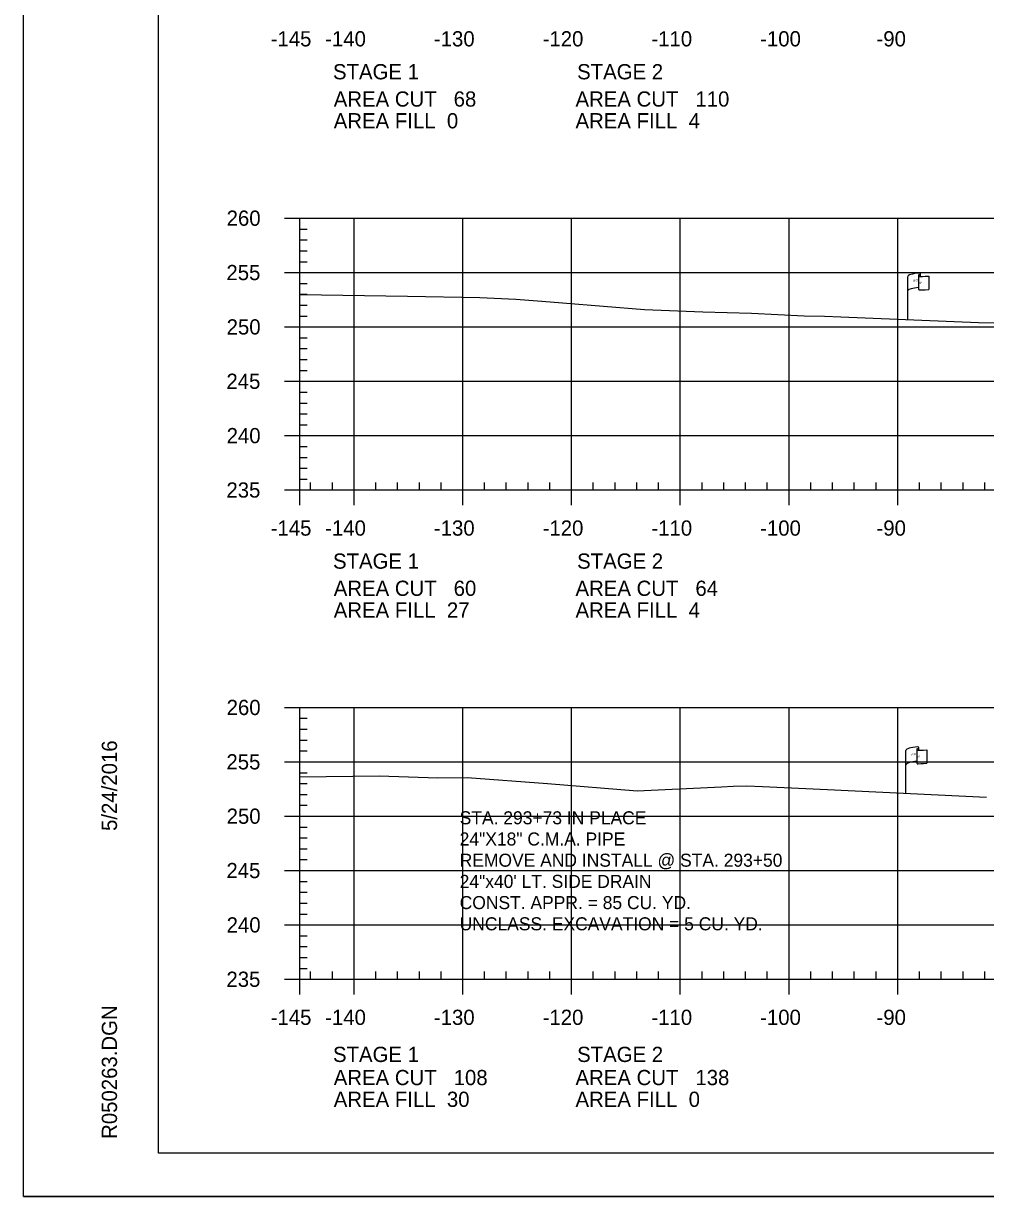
# Model space of a CAD drawing. Extents: x 1365647 to 1367999, y 387113 to 400173.
# Drawn here: x 1365723.7 to 1365812.2, y 396759.6 to 396867.5 of the extents above; entities that cross this region are included whole.
import ezdxf

# ---------------------------------------------------------------- set-up
doc = ezdxf.new("R2010")
doc.units = 0
for name, color, linetype in [('E_Existing ROW', 7, 'Continuous'), ('R_Axis', 7, 'Continuous'), ('R_Axis Annot', 7, 'Continuous'), ('R_Border', 7, 'Continuous'), ('R_Draft', 7, 'Continuous'), ('R_Exist Surface', 7, 'Continuous'), ('R_Grid', 7, 'Continuous'), ('R_No Plot', 7, 'Continuous')]:
    doc.layers.add(name, color=color, linetype=linetype)

msp = doc.modelspace()

# ---------------------------------------------------------------- linework, layer by layer
at = {"layer": 'E_Existing ROW'}
for p, q in [((1365805, 396840.26), (1365805, 396844.21)), ((1365806, 396844.31), (1365806, 396844.29)), ((1365806, 396844.29), (1365806, 396843.07)), ((1365806.16, 396844.46), (1365806.16, 396844.22)), ((1365806.93, 396844.27), (1365806.93, 396843.03)), ((1365804.84, 396796.69), (1365804.84, 396800.64)), ((1365805.84, 396800.73), (1365805.84, 396800.72)), ((1365805.84, 396800.72), (1365805.84, 396799.49)), ((1365806, 396800.89), (1365806, 396800.65)), ((1365806.77, 396800.69), (1365806.77, 396799.45))]:
    msp.add_line(p, q, dxfattribs=at)
for centre, radius, start, end in [((1365806.07, 396844.31), 0.078, 88.6458, 274.2828), ((1365806.09, 396844.46), 0.0783, 263.0712, 93.9564), ((1365806.08, 396843.07), 0.0783, 180, 273.9564), ((1365805.91, 396800.73), 0.078, 88.6458, 274.2828), ((1365805.93, 396800.89), 0.0783, 263.0712, 93.9564), ((1365805.91, 396799.49), 0.0783, 180, 273.9564)]:
    msp.add_arc(centre, radius, start, end, dxfattribs=at)
for centre, major_axis, ratio, start_param, end_param in [((1365806.58, 396844.26), (-1.58, -0.04), 0.19887, 5.030368, 6.283185), ((1365807.29, 396844.37), (-1.23, -0.13), 0.052933, 0.159456, 1.268315), ((1365806.58, 396842.94), (-1.58, -0.04), 0.19887, 5.083035, 6.194897), ((1365807.29, 396843.13), (-1.23, -0.13), 0.052933, 0.159456, 1.268315), ((1365806.42, 396800.68), (-1.58, -0.04), 0.19887, 5.030368, 6.283185), ((1365807.13, 396800.8), (-1.23, -0.13), 0.052933, 0.159456, 1.268315), ((1365806.42, 396799.36), (-1.58, -0.04), 0.19887, 5.083035, 6.194897), ((1365807.13, 396799.56), (-1.23, -0.13), 0.052933, 0.159456, 1.268315)]:
    msp.add_ellipse(centre, major_axis=major_axis, ratio=ratio, start_param=start_param, end_param=end_param, dxfattribs=at)
at = {"layer": 'R_Axis'}
for p, q in [((1365747.69, 396849.59), (1365749.09, 396849.59)), ((1365749.09, 396824.59), (1365749.09, 396849.59)), ((1365749.09, 396848.59), (1365749.79, 396848.59)), ((1365749.09, 396847.59), (1365749.79, 396847.59)), ((1365749.09, 396846.59), (1365749.79, 396846.59)), ((1365749.09, 396845.59), (1365749.79, 396845.59)), ((1365747.69, 396844.59), (1365749.09, 396844.59)), ((1365749.09, 396843.59), (1365749.79, 396843.59)), ((1365749.09, 396842.59), (1365749.79, 396842.59)), ((1365749.09, 396841.59), (1365749.79, 396841.59)), ((1365749.09, 396840.59), (1365749.79, 396840.59)), ((1365747.69, 396839.59), (1365749.09, 396839.59)), ((1365749.09, 396838.59), (1365749.79, 396838.59)), ((1365749.09, 396837.59), (1365749.79, 396837.59)), ((1365749.09, 396836.59), (1365749.79, 396836.59)), ((1365749.09, 396835.59), (1365749.79, 396835.59)), ((1365747.69, 396834.59), (1365749.09, 396834.59)), ((1365749.09, 396833.59), (1365749.79, 396833.59)), ((1365749.09, 396832.59), (1365749.79, 396832.59)), ((1365749.09, 396831.59), (1365749.79, 396831.59)), ((1365749.09, 396830.59), (1365749.79, 396830.59)), ((1365747.69, 396829.59), (1365749.09, 396829.59)), ((1365749.09, 396828.59), (1365749.79, 396828.59)), ((1365749.09, 396827.59), (1365749.79, 396827.59)), ((1365749.09, 396826.59), (1365749.79, 396826.59)), ((1365749.09, 396825.59), (1365749.79, 396825.59)), ((1365747.69, 396824.59), (1365749.09, 396824.59)), ((1365749.09, 396824.59), (1365749.09, 396825.29)), ((1365749.09, 396824.59), (1366039.09, 396824.59)), ((1365749.09, 396823.19), (1365749.09, 396824.59)), ((1365750.09, 396824.59), (1365750.09, 396825.29)), ((1365752.09, 396824.59), (1365752.09, 396825.29)), ((1365754.09, 396823.19), (1365754.09, 396824.59)), ((1365756.09, 396824.59), (1365756.09, 396825.29)), ((1365758.09, 396824.59), (1365758.09, 396825.29)), ((1365760.09, 396824.59), (1365760.09, 396825.29)), ((1365762.09, 396824.59), (1365762.09, 396825.29)), ((1365764.09, 396823.19), (1365764.09, 396824.59)), ((1365766.09, 396824.59), (1365766.09, 396825.29)), ((1365768.09, 396824.59), (1365768.09, 396825.29)), ((1365770.09, 396824.59), (1365770.09, 396825.29)), ((1365772.09, 396824.59), (1365772.09, 396825.29)), ((1365774.09, 396823.19), (1365774.09, 396824.59)), ((1365776.09, 396824.59), (1365776.09, 396825.29)), ((1365778.09, 396824.59), (1365778.09, 396825.29)), ((1365780.09, 396824.59), (1365780.09, 396825.29)), ((1365782.09, 396824.59), (1365782.09, 396825.29)), ((1365784.09, 396823.19), (1365784.09, 396824.59)), ((1365786.09, 396824.59), (1365786.09, 396825.29)), ((1365788.09, 396824.59), (1365788.09, 396825.29)), ((1365790.09, 396824.59), (1365790.09, 396825.29)), ((1365792.09, 396824.59), (1365792.09, 396825.29)), ((1365794.09, 396823.19), (1365794.09, 396824.59)), ((1365796.09, 396824.59), (1365796.09, 396825.29)), ((1365798.09, 396824.59), (1365798.09, 396825.29)), ((1365800.09, 396824.59), (1365800.09, 396825.29)), ((1365802.09, 396824.59), (1365802.09, 396825.29)), ((1365804.09, 396823.19), (1365804.09, 396824.59)), ((1365806.09, 396824.59), (1365806.09, 396825.29)), ((1365808.09, 396824.59), (1365808.09, 396825.29)), ((1365810.09, 396824.59), (1365810.09, 396825.29)), ((1365812.09, 396824.59), (1365812.09, 396825.29)), ((1365747.69, 396804.59), (1365749.09, 396804.59)), ((1365749.09, 396779.59), (1365749.09, 396804.59)), ((1365749.09, 396803.59), (1365749.79, 396803.59)), ((1365749.09, 396802.59), (1365749.79, 396802.59)), ((1365749.09, 396801.59), (1365749.79, 396801.59)), ((1365749.09, 396800.59), (1365749.79, 396800.59)), ((1365747.69, 396799.59), (1365749.09, 396799.59)), ((1365749.09, 396798.59), (1365749.79, 396798.59)), ((1365749.09, 396797.59), (1365749.79, 396797.59)), ((1365749.09, 396796.59), (1365749.79, 396796.59)), ((1365749.09, 396795.59), (1365749.79, 396795.59)), ((1365747.69, 396794.59), (1365749.09, 396794.59)), ((1365749.09, 396793.59), (1365749.79, 396793.59)), ((1365749.09, 396792.59), (1365749.79, 396792.59)), ((1365749.09, 396791.59), (1365749.79, 396791.59)), ((1365749.09, 396790.59), (1365749.79, 396790.59)), ((1365747.69, 396789.59), (1365749.09, 396789.59)), ((1365749.09, 396788.59), (1365749.79, 396788.59)), ((1365749.09, 396787.59), (1365749.79, 396787.59)), ((1365749.09, 396786.59), (1365749.79, 396786.59)), ((1365749.09, 396785.59), (1365749.79, 396785.59)), ((1365747.69, 396784.59), (1365749.09, 396784.59)), ((1365749.09, 396783.59), (1365749.79, 396783.59)), ((1365749.09, 396782.59), (1365749.79, 396782.59)), ((1365749.09, 396781.59), (1365749.79, 396781.59)), ((1365749.09, 396780.59), (1365749.79, 396780.59)), ((1365749.09, 396779.59), (1365749.09, 396780.29)), ((1365750.09, 396779.59), (1365750.09, 396780.29)), ((1365752.09, 396779.59), (1365752.09, 396780.29)), ((1365756.09, 396779.59), (1365756.09, 396780.29)), ((1365758.09, 396779.59), (1365758.09, 396780.29)), ((1365760.09, 396779.59), (1365760.09, 396780.29)), ((1365762.09, 396779.59), (1365762.09, 396780.29)), ((1365766.09, 396779.59), (1365766.09, 396780.29)), ((1365768.09, 396779.59), (1365768.09, 396780.29)), ((1365770.09, 396779.59), (1365770.09, 396780.29)), ((1365772.09, 396779.59), (1365772.09, 396780.29)), ((1365776.09, 396779.59), (1365776.09, 396780.29)), ((1365778.09, 396779.59), (1365778.09, 396780.29)), ((1365780.09, 396779.59), (1365780.09, 396780.29)), ((1365782.09, 396779.59), (1365782.09, 396780.29)), ((1365786.09, 396779.59), (1365786.09, 396780.29)), ((1365788.09, 396779.59), (1365788.09, 396780.29)), ((1365790.09, 396779.59), (1365790.09, 396780.29)), ((1365792.09, 396779.59), (1365792.09, 396780.29)), ((1365796.09, 396779.59), (1365796.09, 396780.29)), ((1365798.09, 396779.59), (1365798.09, 396780.29)), ((1365800.09, 396779.59), (1365800.09, 396780.29)), ((1365802.09, 396779.59), (1365802.09, 396780.29)), ((1365806.09, 396779.59), (1365806.09, 396780.29)), ((1365808.09, 396779.59), (1365808.09, 396780.29)), ((1365810.09, 396779.59), (1365810.09, 396780.29)), ((1365812.09, 396779.59), (1365812.09, 396780.29)), ((1365747.69, 396779.59), (1365749.09, 396779.59)), ((1365749.09, 396779.59), (1366039.09, 396779.59)), ((1365749.09, 396778.19), (1365749.09, 396779.59)), ((1365754.09, 396778.19), (1365754.09, 396779.59)), ((1365764.09, 396778.19), (1365764.09, 396779.59)), ((1365774.09, 396778.19), (1365774.09, 396779.59)), ((1365784.09, 396778.19), (1365784.09, 396779.59)), ((1365794.09, 396778.19), (1365794.09, 396779.59)), ((1365804.09, 396778.19), (1365804.09, 396779.59))]:
    msp.add_line(p, q, dxfattribs=at)
at = {"layer": 'R_Border'}
for p, q in [((1365736.09, 396763.59), (1365736.09, 396969.05)), ((1365736.09, 396763.59), (1365736.09, 396763.59)), ((1366052.27, 396763.59), (1365736.09, 396763.59))]:
    msp.add_line(p, q, dxfattribs=at)
at = {"layer": 'R_Exist Surface'}
for points in [[(1365749.09, 396842.58), (1365759.01, 396842.42), (1365765.64, 396842.29), (1365768.96, 396842.14), (1365771.36, 396841.95), (1365773.26, 396841.81), (1365780.81, 396841.18), (1365784.64, 396841.04), (1365786.15, 396840.97), (1365790.64, 396840.84), (1365795.47, 396840.61), (1365797.35, 396840.58), (1365798.85, 396840.52), (1365811.51, 396839.99), (1365823.75, 396839.91)], [(1365749.09, 396798.2), (1365756.39, 396798.31), (1365761.78, 396798.12), (1365764.48, 396798.16), (1365771.89, 396797.59), (1365780.11, 396796.92), (1365787.88, 396797.3), (1365788.95, 396797.35), (1365790.2, 396797.37), (1365791.66, 396797.33), (1365797.61, 396797.03), (1365812.24, 396796.33)]]:
    msp.add_lwpolyline(points, dxfattribs=at)
at = {"layer": 'R_Grid'}
for p, q in [((1365749.09, 396849.59), (1366039.09, 396849.59)), ((1365749.09, 396824.59), (1365749.09, 396849.59)), ((1365754.09, 396824.59), (1365754.09, 396849.59)), ((1365764.09, 396824.59), (1365764.09, 396849.59)), ((1365774.09, 396824.59), (1365774.09, 396849.59)), ((1365784.09, 396824.59), (1365784.09, 396849.59)), ((1365794.09, 396824.59), (1365794.09, 396849.59)), ((1365804.09, 396824.59), (1365804.09, 396849.59)), ((1365749.09, 396844.59), (1366039.09, 396844.59)), ((1365749.09, 396839.59), (1366039.09, 396839.59)), ((1365749.09, 396834.59), (1366039.09, 396834.59)), ((1365749.09, 396829.59), (1366039.09, 396829.59)), ((1365749.09, 396824.59), (1366039.09, 396824.59)), ((1365749.09, 396804.59), (1366039.09, 396804.59)), ((1365749.09, 396779.59), (1365749.09, 396804.59)), ((1365754.09, 396779.59), (1365754.09, 396804.59)), ((1365764.09, 396779.59), (1365764.09, 396804.59)), ((1365774.09, 396779.59), (1365774.09, 396804.59)), ((1365784.09, 396779.59), (1365784.09, 396804.59)), ((1365794.09, 396779.59), (1365794.09, 396804.59)), ((1365804.09, 396779.59), (1365804.09, 396804.59)), ((1365749.09, 396799.59), (1366039.09, 396799.59)), ((1365749.09, 396794.59), (1366039.09, 396794.59)), ((1365749.09, 396789.59), (1366039.09, 396789.59)), ((1365749.09, 396784.59), (1366039.09, 396784.59)), ((1365749.09, 396779.59), (1366039.09, 396779.59))]:
    msp.add_line(p, q, dxfattribs=at)
at = {"layer": 'R_No Plot'}
msp.add_line((1365723.69, 396759.61), (1366057.03, 396759.61), dxfattribs=at)
msp.add_lwpolyline([(1365723.69, 396972.94), (1366057.03, 396972.94), (1366057.03, 396759.61), (1365723.69, 396759.61)], close=True, dxfattribs=at)

# ---------------------------------------------------------------- texts
at = {"layer": 'E_Existing ROW'}
for s, height, rotation, p in [('R ', 0.2, 9.9884, (1365805.52, 396843.71)), (' O', 0.2, 9.9884, (1365805.67, 396843.76)), ('W', 0.2, 351.1788, (1365806, 396843.59)), ('DWB 11-9-07', 0.001, 90, (1365806.16, 396844.22)), ('DWB 11-9-07', 0.001, 5.0717, (1365806.92, 396843.03)), ('DWB 11-9-07', 0.001, 90, (1365805, 396840.26)), ('DWB 11-9-07', 0.001, 90, (1365806, 396800.65)), ('R ', 0.2, 9.9884, (1365805.36, 396800.14)), (' O', 0.2, 9.9884, (1365805.51, 396800.18)), ('W', 0.2, 351.1788, (1365805.84, 396800.02)), ('DWB 11-9-07', 0.001, 5.0717, (1365806.76, 396799.45)), ('DWB 11-9-07', 0.001, 90, (1365804.84, 396796.69))]:
    msp.add_text(s, height=height, rotation=rotation, dxfattribs=at).set_placement(p)
at = {"layer": 'R_Axis Annot'}
for s, p in [('-145', (1365746.42, 396865.39)), ('-140', (1365751.43, 396865.39)), ('-130', (1365761.43, 396865.39)), ('-120', (1365771.43, 396865.39)), ('-110', (1365781.43, 396865.39)), ('-100', (1365791.43, 396865.39)), ('-90', (1365802.13, 396865.39)), ('STAGE 1', (1365752.15, 396862.36)), ('STAGE 2', (1365774.6, 396862.36)), ('AREA CUT   68', (1365752.22, 396859.85)), ('AREA CUT   110', (1365774.45, 396859.85)), ('AREA FILL  0', (1365752.22, 396857.85)), ('AREA FILL  4', (1365774.45, 396857.85)), ('260', (1365742.37, 396848.89)), ('255', (1365742.35, 396843.89)), ('250', (1365742.37, 396838.89)), ('245', (1365742.35, 396833.89)), ('240', (1365742.37, 396828.89)), ('235', (1365742.35, 396823.89)), ('-145', (1365746.42, 396820.39)), ('-140', (1365751.43, 396820.39)), ('-130', (1365761.43, 396820.39)), ('-120', (1365771.43, 396820.39)), ('-110', (1365781.43, 396820.39)), ('-100', (1365791.43, 396820.39)), ('-90', (1365802.13, 396820.39)), ('STAGE 1', (1365752.15, 396817.35)), ('STAGE 2', (1365774.6, 396817.35)), ('AREA CUT   60', (1365752.22, 396814.85)), ('AREA CUT   64', (1365774.45, 396814.85)), ('AREA FILL  27', (1365752.22, 396812.85)), ('AREA FILL  4', (1365774.45, 396812.85)), ('260', (1365742.37, 396803.89)), ('255', (1365742.35, 396798.89)), ('250', (1365742.37, 396793.89)), ('245', (1365742.35, 396788.89)), ('240', (1365742.37, 396783.89)), ('235', (1365742.35, 396778.89)), ('-140', (1365751.43, 396775.39)), ('-130', (1365761.43, 396775.39)), ('-120', (1365771.43, 396775.39)), ('-110', (1365781.43, 396775.39)), ('-100', (1365791.43, 396775.39)), ('-90', (1365802.13, 396775.39)), ('-145', (1365746.42, 396775.39)), ('STAGE 1', (1365752.15, 396771.98)), ('STAGE 2', (1365774.6, 396771.98)), ('AREA CUT   108', (1365752.22, 396769.85)), ('AREA CUT   138', (1365774.45, 396769.85)), ('AREA FILL  30', (1365752.22, 396767.85)), ('AREA FILL  0', (1365774.45, 396767.85))]:
    msp.add_text(s, height=1.4, dxfattribs=at).set_placement(p)
at = {"layer": 'R_Border'}
for s, p in [('5/24/2016', (1365732.29, 396793.23)), ('R050263.DGN', (1365732.29, 396764.91))]:
    msp.add_text(s, height=1.4, rotation=90, dxfattribs=at).set_placement(p)
at = {"layer": 'R_Draft'}
for s, p in [('STA. 293+73 IN PLACE', (1365763.8, 396793.84)), ('24"X18" C.M.A. PIPE', (1365763.8, 396791.89)), ('REMOVE AND INSTALL @ STA. 293+50', (1365763.8, 396789.94)), ('24"x40\' LT. SIDE DRAIN', (1365763.8, 396787.99)), ('CONST. APPR. = 85 CU. YD.', (1365763.8, 396786.04)), ('UNCLASS. EXCAVATION = 5 CU. YD.', (1365763.8, 396784.09))]:
    msp.add_text(s, height=1.2, rotation=360, dxfattribs=at).set_placement(p)

doc.saveas('drawing.dxf')
